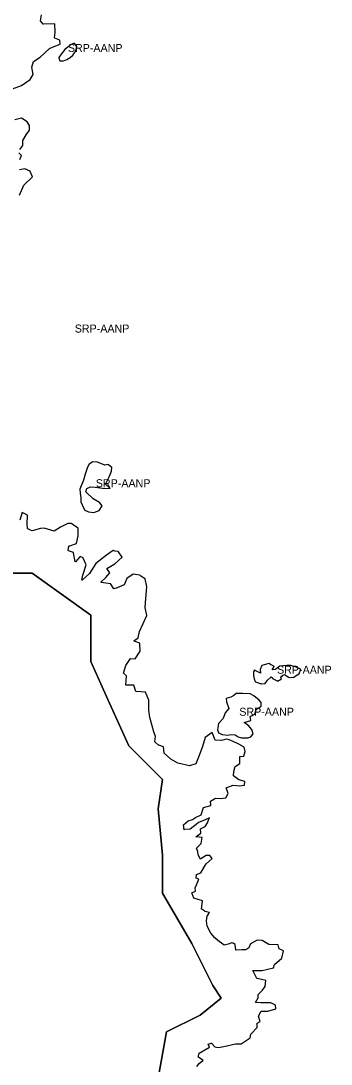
# Model space of a CAD drawing. Extents: x 598968 to 613553, y 4409678 to 4430833.
# Drawn here: x 611773 to 612239, y 4415701 to 4417266 of the extents above; entities that cross this region are included whole.
import ezdxf

# ---------------------------------------------------------------- set-up
doc = ezdxf.new("R2010")
doc.units = 0
doc.layers.add('Sòl Rústic Protegit - Alt Nivell de Protecció', color=7, linetype='Continuous')

msp = doc.modelspace()

# ---------------------------------------------------------------- linework, layer by layer
at = {"layer": 'Sòl Rústic Protegit - Alt Nivell de Protecció'}
for points in [[(611760.7543, 4417163.762), (611774.1917, 4417168.7622), (611787.1915, 4417177.7622), (611791.7539, 4417185.2622), (611789.8789, 4417196.262), (611792.6289, 4417204.762), (611802.6287, 4417211.262), (611816.4409, 4417224.2622), (611822.1285, 4417226.7622), (611832.3157, 4417230.7624), (611832.0087, 4417236.6604), (611832.0033, 4417236.7622), (611824.2525, 4417240.1008), (611823.8783, 4417240.262), (611824.7533, 4417248.262), (611824.2631, 4417261.0104), (611824.2533, 4417261.2618), (611807.3321, 4417260.7656), (611807.1911, 4417260.7613), (611802.8161, 4417265.7612), (611804.6285, 4417274.7612)], [(611772.0043, 4417072.7635), (611776.5043, 4417078.7635), (611776.1917, 4417086.2634), (611781.5041, 4417094.7634), (611786.3791, 4417101.7634), (611786.4415, 4417108.7632), (611782.9735, 4417114.213), (611782.9415, 4417114.2632), (611774.3167, 4417119.7626), (611764.3169, 4417117.2626)], [(611771.9419, 4417057.7637), (611774.3167, 4417063.7635), (611770.4419, 4417067.7635)], [(611771.5669, 4417004.2644), (611777.8169, 4417019.2644), (611790.7541, 4417031.7644), (611787.2393, 4417040.1508), (611787.1917, 4417040.2642), (611779.3167, 4417043.764), (611771.3691, 4417042.2736)], [(612037.4407, 4415697.7877), (612041.3155, 4415702.2877), (612046.9099, 4415706.7635), (612046.9405, 4415706.7877), (612039.9987, 4415711.5344), (612039.6281, 4415711.7876), (612041.3781, 4415717.7876), (612056.8153, 4415726.7877), (612054.5653, 4415731.2876), (612059.1903, 4415732.7877), (612059.4917, 4415732.49), (612064.7527, 4415727.2877), (612064.8581, 4415727.267), (612069.8151, 4415726.2877), (612078.1901, 4415727.7882), (612095.6273, 4415731.7884), (612104.4397, 4415731.7886), (612117.9395, 4415740.7886), (612118.7519, 4415746.2886), (612128.3769, 4415756.2886), (612128.5019, 4415762.7886), (612132.6267, 4415765.2886), (612130.5017, 4415773.2884), (612134.5017, 4415780.7884), (612144.0641, 4415780.7886), (612156.0639, 4415784.2888), (612155.9415, 4415789.6802), (612155.9389, 4415789.7886), (612148.5641, 4415793.2884), (612134.0017, 4415793.2882), (612126.4373, 4415793.7571), (612125.9393, 4415793.7877), (612129.6893, 4415800.7877), (612129.5643, 4415805.7877), (612136.3141, 4415812.2877), (612140.2515, 4415817.7877), (612141.4745, 4415826.5927), (612141.5015, 4415826.7877), (612128.0661, 4415829.746), (612127.8767, 4415829.7876), (612121.8143, 4415841.7874), (612135.9391, 4415841.7876), (612152.6263, 4415845.7877), (612154.2513, 4415850.7877), (612165.3137, 4415860.2877), (612167.5435, 4415871.1889), (612167.5637, 4415871.2877), (612161.4039, 4415874.1306), (612161.0637, 4415874.2876), (612159.8095, 4415880.0218), (612159.7513, 4415880.2874), (612146.0015, 4415880.7872), (612135.5641, 4415886.7868), (612128.1891, 4415887.2866), (612118.1893, 4415881.7866), (612115.6269, 4415875.7866), (612111.0643, 4415872.7866), (612105.4395, 4415872.7866), (612096.5731, 4415872.304), (612096.2521, 4415872.2864), (612095.0199, 4415880.6649), (612095.0021, 4415880.7862), (612091.9831, 4415882.4182), (612091.5557, 4415882.6492), (612090.3771, 4415883.2862), (612084.9397, 4415881.286), (612078.8149, 4415879.786), (612072.5927, 4415884.1352), (612072.3773, 4415884.2855), (612064.5649, 4415890.7855), (612058.6901, 4415897.7854), (612053.1275, 4415908.2852), (612052.0025, 4415916.285), (612053.3151, 4415923.285), (612056.7649, 4415928.6112), (612056.8775, 4415928.785), (612049.7527, 4415930.2846), (612049.4447, 4415930.4926), (612045.0893, 4415933.431), (612044.9339, 4415933.5355), (612044.5651, 4415933.7844), (612046.3381, 4415946.0104), (612046.3777, 4415946.2844), (612033.3521, 4415950.1979), (612033.0653, 4415950.2842), (612030.0653, 4415958.284), (612035.7527, 4415960.784), (612035.0653, 4415965.784), (612037.1903, 4415970.284), (612040.8211, 4415978.653), (612040.8777, 4415978.7838), (612036.8279, 4415980.1528), (612036.4403, 4415980.2838), (612037.3151, 4415985.7838), (612043.8775, 4415988.2838), (612049.0651, 4415997.7838), (612051.6275, 4416001.7838), (612060.8149, 4416009.7838), (612057.2925, 4416014.0104), (612057.0649, 4416014.2835), (612051.5649, 4416014.2835), (612043.4703, 4416008.887), (612043.3151, 4416008.7835), (612039.6901, 4416015.2833), (612039.3775, 4416020.2832), (612037.1901, 4416025.2832), (612044.3775, 4416032.2832), (612045.5967, 4416041.0608), (612045.6275, 4416041.283), (612036.8855, 4416042.2155), (612036.2527, 4416042.283), (612043.4401, 4416047.783), (612043.1899, 4416054.2828), (612050.3773, 4416057.783), (612053.5649, 4416063.283), (612056.3447, 4416070.2326), (612056.5647, 4416070.7828), (612049.1899, 4416067.2828), (612040.3151, 4416063.7824), (612036.8151, 4416060.7824), (612027.8151, 4416053.7824), (612019.1323, 4416052.8174), (612018.8153, 4416052.7822), (612017.6279, 4416060.2822), (612024.8777, 4416066.2822), (612031.0651, 4416068.2822), (612035.8151, 4416071.2822), (612043.9399, 4416075.2824), (612047.4399, 4416086.2822), (612058.4397, 4416089.2824), (612058.3773, 4416095.7824), (612065.6897, 4416100.2824), (612073.0645, 4416099.7828), (612081.0645, 4416100.7828), (612084.5019, 4416107.2828), (612081.6893, 4416115.7824), (612092.3143, 4416119.7828), (612102.1267, 4416118.783), (612109.0641, 4416119.783), (612109.6705, 4416125.118), (612109.6891, 4416125.283), (612100.7517, 4416127.7828), (612092.8683, 4416133.5159), (612092.5017, 4416133.7824), (612093.3767, 4416140.2824), (612095.3141, 4416147.7822), (612102.4391, 4416152.2824), (612102.0641, 4416162.7822), (612108.2515, 4416163.2822), (612110.0639, 4416170.2822), (612108.7661, 4416176.7098), (612108.7515, 4416176.7822), (612100.8141, 4416181.282), (612091.3767, 4416185.7818), (612084.7625, 4416188.0016), (612084.7175, 4416188.0168), (612082.4393, 4416188.7816), (612074.8769, 4416186.7816), (612065.3321, 4416187.2678), (612065.0645, 4416187.2813), (612060.7881, 4416198.364), (612060.6271, 4416198.781), (612050.2521, 4416191.281), (612046.0647, 4416177.7811), (612041.3149, 4416164.2811), (612036.3149, 4416151.7813), (612026.6901, 4416148.7811), (612009.3153, 4416152.7808), (611998.8505, 4416158.6902), (611998.6905, 4416158.7806), (611988.4405, 4416167.78), (611987.8255, 4416177.1286), (611987.8155, 4416177.28), (611980.4423, 4416179.7378), (611980.3157, 4416179.78), (611974.8157, 4416184.7798), (611975.4407, 4416192.7796), (611973.0031, 4416199.7796), (611970.5657, 4416208.7794), (611966.9407, 4416221.2791), (611965.6907, 4416232.2789), (611965.5657, 4416247.2788), (611960.4845, 4416259.033), (611960.3783, 4416259.2784), (611946.5971, 4416260.258), (611946.3159, 4416260.278), (611943.2183, 4416269.5104), (611943.1285, 4416269.7778), (611931.5775, 4416269.7778), (611931.1911, 4416269.7778), (611932.1911, 4416283.2776), (611927.5661, 4416287.2774), (611930.8785, 4416298.7774), (611938.1285, 4416309.2774), (611945.3159, 4416308.7774), (611952.4407, 4416320.2774), (611952.1935, 4416332.1494), (611952.1907, 4416332.2772), (611943.5509, 4416335.591), (611943.0659, 4416335.7769), (611949.8157, 4416340.2772), (611951.6283, 4416349.7769), (611957.1281, 4416361.7769), (611962.5655, 4416373.7767), (611960.1905, 4416385.7766), (611961.1281, 4416399.2764), (611962.7529, 4416416.7762), (611960.1905, 4416428.7758), (611953.5277, 4416433.1844), (611951.8781, 4416434.2756), (611942.0657, 4416435.7756), (611932.3783, 4416429.2756), (611928.8159, 4416419.7756), (611918.1911, 4416415.2754), (611913.2423, 4416413.827), (611913.0661, 4416413.7754), (611908.5859, 4416421.0406), (611908.4411, 4416421.2752), (611901.1287, 4416422.275), (611894.0431, 4416423.669), (611893.5039, 4416423.775), (611901.2537, 4416430.775), (611907.2537, 4416437.775), (611902.5037, 4416444.2747), (611914.5035, 4416451.2747), (611925.3783, 4416461.275), (611920.2599, 4416469.5621), (611920.1285, 4416469.7747), (611915.0625, 4416470.7172), (611913.4859, 4416471.0104), (611912.0661, 4416471.2745), (611901.8787, 4416464.2744), (611885.8163, 4416451.7744), (611876.4415, 4416436.7744), (611865.6569, 4416427.188), (611865.1917, 4416426.7744), (611866.3167, 4416434.2742), (611871.6915, 4416449.7742), (611867.1235, 4416460.145), (611867.0667, 4416460.274), (611862.5041, 4416462.2736), (611855.2661, 4416454.553), (611855.0043, 4416454.2736), (611852.3425, 4416468.1392), (611852.3167, 4416468.2734), (611844.8201, 4416471.1294), (611844.4419, 4416471.2734), (611845.2543, 4416477.7732), (611856.9417, 4416481.7734), (611859.6917, 4416493.2734), (611859.6293, 4416504.7494), (611859.6291, 4416504.7732), (611853.8479, 4416508.697), (611849.8253, 4416511.4276), (611849.3167, 4416511.7728), (611844.1293, 4416511.7728), (611832.7545, 4416506.2725), (611823.3171, 4416500.2725), (611808.5673, 4416504.7722), (611802.7549, 4416504.2722), (611790.5675, 4416500.772), (611790.4581, 4416500.8254), (611787.8937, 4416502.0738), (611783.7379, 4416504.0976), (611783.3801, 4416504.2718), (611783.0051, 4416511.2718), (611783.2537, 4416524.1954), (611783.2551, 4416524.2714), (611775.3801, 4416528.2712), (611772.0677, 4416516.7712)], [(611979.6803, 4415680.0102), (611992.3053, 4415749.5102), (612042.8053, 4415774.5102), (612074.3677, 4415800.0102), (612061.7427, 4415819.0102), (612030.1803, 4415882.0102), (611985.9927, 4415957.5102), (611985.9927, 4416014.5102), (611979.6803, 4416084.0102), (611985.9927, 4416128.0102), (611935.4927, 4416178.5102), (611903.9303, 4416248.0102), (611878.6803, 4416305.0102), (611878.6803, 4416374.5102), (611790.3677, 4416437.5102), (611752.4927, 4416437.5102)], [(611752.4927, 4416437.5102), (611790.3677, 4416437.5102), (611878.6803, 4416374.5102), (611878.6803, 4416305.0102), (611903.9303, 4416248.0102), (611935.4927, 4416178.5102), (611985.9927, 4416128.0102), (611979.6803, 4416084.0102), (611985.9927, 4416014.5102), (611985.9927, 4415957.5102), (612030.1803, 4415882.0102), (612061.7427, 4415819.0102), (612074.3677, 4415800.0102), (612042.8053, 4415774.5102), (611992.3053, 4415749.5102), (611979.6803, 4415680.0102)]]:
    msp.add_lwpolyline(points, dxfattribs=at)
for points in [[(611853.8781, 4417232.2624), (611849.1281, 4417230.2624), (611839.3783, 4417222.7624), (611833.7533, 4417215.7624), (611830.5033, 4417210.7624), (611831.5659, 4417206.2624), (611831.8705, 4417206.2624), (611831.9301, 4417206.0102), (611837.5551, 4417206.0102), (611842.3675, 4417208.0102), (611847.4925, 4417211.0102), (611851.5551, 4417214.5102), (611854.6175, 4417218.5102), (611856.3051, 4417223.0102), (611857.6175, 4417227.5102), (611854.2425, 4417232.0102), (611854.1093, 4417231.9542)], [(611888.6911, 4416603.772), (611881.3161, 4416604.272), (611875.9413, 4416600.7718), (611873.7539, 4416596.2718), (611870.0663, 4416585.772), (611867.3165, 4416576.772), (611861.8791, 4416563.2722), (611862.6915, 4416557.2722), (611863.3165, 4416550.2724), (611863.7541, 4416544.2724), (611865.3165, 4416539.7726), (611869.2539, 4416532.2728), (611869.5539, 4416532.1316), (611869.6175, 4416532.0102), (611874.9301, 4416529.5102), (611882.8675, 4416528.5102), (611890.9925, 4416531.5102), (611895.6175, 4416538.5102), (611892.1175, 4416543.0102), (611891.8199, 4416543.1876), (611891.7537, 4416543.273), (611881.9201, 4416549.1364), (611870.8051, 4416559.5102), (611872.6801, 4416564.5102), (611878.0551, 4416567.0102), (611885.0551, 4416566.5102), (611895.8051, 4416565.0102), (611907.5551, 4416564.5102), (611900.3051, 4416571.0102), (611906.4301, 4416583.0102), (611909.4925, 4416590.5102), (611910.1175, 4416596.0102), (611905.1175, 4416600.0102), (611905.0881, 4416600.0048), (611904.7535, 4416600.2724), (611899.3785, 4416599.2724)], [(612153.6801, 4416297.5102), (612153.1175, 4416298.0102), (612153.1801, 4416298.0102), (612148.4329, 4416300.3838), (612145.8133, 4416301.781), (612135.4385, 4416298.7808), (612132.5635, 4416292.7808), (612133.0635, 4416287.281), (612124.3135, 4416291.7806), (612122.5011, 4416289.2806), (612122.5637, 4416283.7808), (612123.8137, 4416278.7808), (612125.3761, 4416274.781), (612125.6871, 4416274.6736), (612125.7425, 4416274.5102), (612132.9925, 4416272.0102), (612133.4001, 4416272.0102), (612133.9811, 4416271.8096), (612134.4301, 4416271.5102), (612140.0551, 4416272.0102), (612143.9301, 4416277.0102), (612149.0551, 4416282.0102), (612151.1875, 4416280.5978), (612151.3133, 4416279.2814), (612158.3395, 4416275.86), (612158.8675, 4416275.5102), (612164.6801, 4416279.0102), (612163.6801, 4416281.0102), (612165.0555, 4416283.4024), (612166.2505, 4416282.7816), (612166.9927, 4416284.3798), (612169.2645, 4416285.4334), (612174.9621, 4416281.954), (612176.4301, 4416281.0102), (612183.0551, 4416281.5102), (612191.3051, 4416287.0102), (612193.8051, 4416293.0102), (612193.3989, 4416293.1892), (612193.4377, 4416293.2818), (612186.6253, 4416296.2818), (612178.8753, 4416298.7816), (612173.0005, 4416298.7814), (612162.2505, 4416297.7812), (612156.2507, 4416293.2812), (612155.9015, 4416292.9474), (612150.9301, 4416292.5102)], [(612122.1175, 4416196.5102), (612120.2425, 4416203.0102), (612114.7425, 4416209.5102), (612114.4335, 4416209.7142), (612114.3763, 4416209.7816), (612108.7111, 4416213.5196), (612118.6801, 4416216.5102), (612117.8051, 4416222.5102), (612124.5551, 4416226.0102), (612126.9301, 4416233.0102), (612134.3051, 4416238.0102), (612134.3675, 4416243.5102), (612130.7425, 4416247.5102), (612123.5551, 4416253.0102), (612123.5155, 4416253.0312), (612123.1887, 4416253.2812), (612117.5013, 4416256.281), (612106.8139, 4416256.7808), (612096.6265, 4416256.7808), (612093.0015, 4416253.7806), (612088.7515, 4416251.7806), (612081.7517, 4416249.7806), (612082.2517, 4416244.7806), (612085.5641, 4416234.7808), (612080.1893, 4416228.2808), (612077.3767, 4416219.7808), (612070.2519, 4416212.2808), (612068.5019, 4416203.281), (612070.1895, 4416198.281), (612070.5179, 4416198.1208), (612070.5551, 4416198.0102), (612075.6801, 4416195.5102), (612084.1175, 4416194.5102), (612088.8675, 4416195.5102), (612095.2425, 4416195.0102), (612099.7425, 4416192.0102), (612104.4925, 4416190.5102), (612114.4301, 4416190.5102), (612118.8675, 4416192.0102)]]:
    msp.add_lwpolyline(points, close=True, dxfattribs=at)

# ---------------------------------------------------------------- texts
for p in [(611844.0604, 4417219.1363), (611854.3597, 4416798.3969), (611885.9983, 4416566.3911), (612158.1531, 4416286.6456), (612101.4347, 4416223.6455)]:
    msp.add_text('SRP-AANP', height=12, dxfattribs=at).set_placement(p)

doc.saveas('drawing.dxf')
